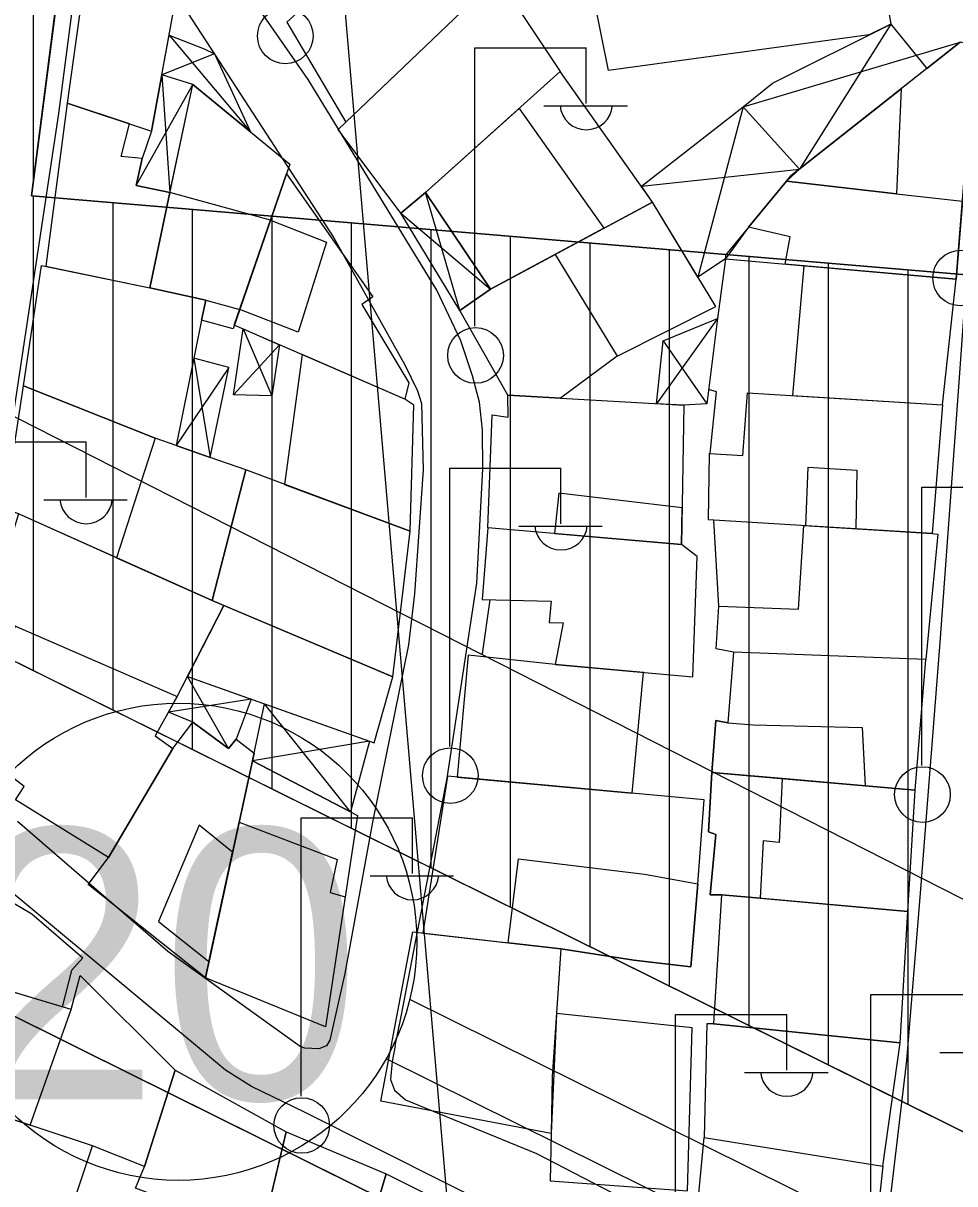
# Model space of a CAD drawing. Extents: x 417997 to 421451, y 4451742 to 4455216.
# Drawn here: x 420364.1 to 420422.7, y 4452570.3 to 4452643.3 of the extents above; entities that cross this region are included whole.
import ezdxf

# ---------------------------------------------------------------- set-up
doc = ezdxf.new("R2010")
doc.units = 0
for name, color, linetype in [('ADA', 7, 'Continuous'), ('ADAKENARI', 7, 'Continuous'), ('B_Mesken', 7, 'Continuous'), ('B_Spor_Tesisleri', 7, 'Continuous'), ('B_Sundurma', 7, 'Continuous'), ('B_Teras', 7, 'Continuous'), ('KALDIRIM', 7, 'Continuous'), ('KD_DAIRE', 7, 'Continuous'), ('KD_YGEN', 7, 'Continuous'), ('PL_KON_MEV_450', 7, 'Continuous'), ('PL_SAY_ILKOGRETIM', 7, 'Continuous'), ('PL_TİCK', 7, 'Continuous'), ('S_Elektrik_Diregi', 7, 'Continuous'), ('Sinir_Duvar_tek_tarafa_ait', 7, 'Continuous'), ('SN_3_DERECE_KAYNAK_KORUMA', 7, 'Continuous'), ('SN_KENTSEL_DONUSUM', 7, 'Continuous'), ('TR_TİCK', 7, 'Continuous'), ('TR_YUKSEKYOGUNKONUT', 7, 'Continuous'), ('Yol_Sose', 7, 'Continuous')]:
    doc.layers.add(name, color=color, linetype=linetype)

msp = doc.modelspace()

# ---------------------------------------------------------------- linework, layer by layer
at = {"layer": 'ADA'}
for p, q in [((420376.655, 4452726.126), (420364.656, 4452632.456)), ((420376.655, 4452726.126), (420364.656, 4452632.456)), ((420364.656, 4452632.456), (420451.746, 4452625.102)), ((420364.656, 4452632.456), (420451.746, 4452625.102)), ((420344.451, 4452590.339), (420367.805, 4452578.76)), ((420344.451, 4452590.339), (420367.805, 4452578.76))]:
    msp.add_line(p, q, dxfattribs=at)
at = {"layer": 'ADAKENARI'}
for p, q in [((420449.423, 4452560.615), (420361.087, 4452604.42)), ((420449.423, 4452560.615), (420361.087, 4452604.42)), ((420367.805, 4452578.76), (420412.057, 4452556.814)), ((420367.805, 4452578.76), (420412.057, 4452556.814))]:
    msp.add_line(p, q, dxfattribs=at)
at = {"layer": 'B_Mesken'}
for points in [[(420380.7, 4452643.366), (420384.417, 4452637.078), (420393.967, 4452646.196), (420392.102, 4452648.771), (420389.775, 4452651.983), (420385.844, 4452648.035)], [(420366.894, 4452638.287), (420372.206, 4452636.514), (420373.705, 4452644.768), (420370.498, 4452649.277), (420368.364, 4452648.833)], [(420383.946, 4452636.628), (420393.967, 4452646.196), (420397.891, 4452640.276), (420389.431, 4452632.659), (420387.869, 4452631.361)], [(420422.8, 4452627.208), (420423.982, 4452641.935), (420423.059, 4452642.125), (420412.403, 4452633.705), (420408.296, 4452628.723), (420408.306, 4452628.49)], [(420389.431, 4452632.659), (420393.517, 4452626.584), (420403.714, 4452632.064), (420397.891, 4452640.276)], [(420380.893, 4452634.449), (420377.325, 4452624.1), (420375.334, 4452624.639), (420375.614, 4452625.905), (420372.084, 4452626.676), (420374.796, 4452639.456)], [(420366.894, 4452638.287), (420365.541, 4452628.025), (420372.084, 4452626.676), (420373.353, 4452632.659), (420371.234, 4452633.107), (420371.61, 4452634.802), (420370.294, 4452634.929), (420370.806, 4452636.981)], [(420380.685, 4452633.846), (420386.116, 4452626.098), (420385.421, 4452625.622), (420388.387, 4452620.694), (420388.135, 4452619.678), (420377.404, 4452624.327)], [(420397.59, 4452628.773), (420401.489, 4452622.375), (420407.686, 4452625.49), (420403.714, 4452632.064)], [(420401.489, 4452622.375), (420397.928, 4452619.724), (420394.6, 4452619.913), (420391.592, 4452625.251), (420393.517, 4452626.584), (420397.59, 4452628.773)], [(420364.154, 4452620.504), (420365.277, 4452628.08), (420372.084, 4452626.676), (420375.614, 4452625.905), (420375.334, 4452624.639), (420373.749, 4452616.755), (420372.429, 4452617.219)], [(420413.217, 4452628.056), (420412.517, 4452619.89), (420421.937, 4452619.312), (420422.8, 4452627.208)], [(420381.676, 4452622.476), (420380.562, 4452614.311), (420388.459, 4452611.369), (420388.703, 4452619.288), (420388.135, 4452619.678)], [(420372.429, 4452617.219), (420369.984, 4452609.703), (420363.829, 4452612.464), (420362.969, 4452612.767), (420364.154, 4452620.504)], [(420393.623, 4452618.69), (420394.625, 4452618.536), (420394.6, 4452619.913), (420405.687, 4452619.283), (420405.528, 4452610.527), (420393.352, 4452611.586)], [(420421.937, 4452619.312), (420421.299, 4452611.214), (420407.235, 4452612.091), (420407.297, 4452616.257), (420409.386, 4452616.12), (420409.672, 4452620.064)], [(420378.119, 4452615.222), (420375.88, 4452616.007), (420373.749, 4452616.755), (420372.429, 4452617.219), (420369.984, 4452609.703), (420376.006, 4452607.003)], [(420378.119, 4452615.222), (420376.006, 4452607.003), (420387.375, 4452602.202), (420388.459, 4452611.369)], [(420363.829, 4452612.464), (420362.767, 4452608.933), (420363.246, 4452608.837), (420362.046, 4452606.219), (420363.637, 4452605.406), (420373.816, 4452600.968), (420376.743, 4452606.692), (420376.006, 4452607.003)], [(420392.986, 4452607.064), (420397.325, 4452606.959), (420397.197, 4452605.626), (420398.088, 4452605.612), (420397.581, 4452602.994), (420406.238, 4452602.204), (420406.507, 4452609.773), (420405.528, 4452610.527), (420393.352, 4452611.586)], [(420412.882, 4452606.46), (420413.231, 4452611.717), (420421.299, 4452611.214), (420421.645, 4452611.181), (420420.9, 4452603.3), (420408.799, 4452603.755), (420407.705, 4452603.97), (420407.885, 4452606.649)], [(420374.46, 4452602.228), (420386.208, 4452598.068), (420387.375, 4452602.202), (420376.743, 4452606.692)], [(420373.816, 4452600.968), (420372.428, 4452598.491), (420373.537, 4452597.697), (420369.492, 4452590.843), (420363.645, 4452594.48), (420364.179, 4452595.309), (420361.197, 4452597.623), (420361.794, 4452601.635), (420363.637, 4452605.406)], [(420402.421, 4452594.897), (420403.142, 4452602.487), (420397.581, 4452602.994), (420392.104, 4452603.563), (420391.414, 4452595.904)], [(420408.799, 4452603.755), (420408.435, 4452599.31), (420407.685, 4452599.455), (420407.444, 4452596.188), (420420.219, 4452595.087), (420420.9, 4452603.3)], [(420378.654, 4452597.407), (420375.582, 4452583.287), (420368.221, 4452589.156), (420369.492, 4452590.843), (420373.537, 4452597.697), (420374.8, 4452599.351), (420377.039, 4452597.7), (420377.526, 4452598.3)], [(420385.159, 4452593.485), (420383.143, 4452580.196), (420375.582, 4452583.287), (420378.55, 4452596.926)], [(420390.813, 4452595.959), (420389.26, 4452586.098), (420394.624, 4452585.481), (420397.945, 4452585.099), (420402.529, 4452584.4), (420406.127, 4452583.982), (420406.556, 4452589.192), (420406.948, 4452594.483)], [(420419.768, 4452587.464), (420420.219, 4452595.087), (420417.072, 4452595.358), (420411.869, 4452595.807), (420407.444, 4452596.188), (420407.223, 4452592.474), (420407.696, 4452592.306), (420407.328, 4452588.501), (420408.051, 4452588.501), (420410.479, 4452588.286)], [(420358.533, 4452583.862), (420359.798, 4452588.146), (420359.258, 4452588.688), (420360.12, 4452589.99), (420364.659, 4452587.303), (420367.88, 4452584.531), (420367.174, 4452583.746), (420366.578, 4452581.459)], [(420408.051, 4452588.501), (420407.541, 4452580.391), (420419.289, 4452579.197), (420419.768, 4452587.464)], [(420388.625, 4452586.171), (420397.945, 4452585.099), (420397.642, 4452580.768), (420397.394, 4452577.075), (420397.325, 4452573.494), (420386.619, 4452575.532)], [(420364.559, 4452574.021), (420367.138, 4452581.291), (420358.533, 4452583.862), (420355.866, 4452576.895)], [(420373.678, 4452577.48), (420371.76, 4452571.426), (420368.491, 4452572.721), (420364.559, 4452574.021), (420367.138, 4452581.291), (420367.704, 4452583.422)], [(420397.325, 4452573.494), (420397.269, 4452570.516), (420405.899, 4452569.889), (420406.206, 4452580.146), (420397.662, 4452581.046)], [(420418.202, 4452571.436), (420419.289, 4452579.197), (420407.541, 4452580.391), (420407.12, 4452580.384), (420406.964, 4452573.241)], [(420355.866, 4452576.895), (420353.553, 4452569.48), (420365.982, 4452565.236), (420368.491, 4452572.721)], [(420373.678, 4452577.48), (420380.656, 4452573.604), (420379.844, 4452570.156), (420377.818, 4452561.549), (420375.343, 4452562.244), (420376.763, 4452567.967), (420371.181, 4452570.059), (420371.76, 4452571.426)], [(420386.958, 4452570.966), (420384.298, 4452562.056), (420382.743, 4452562.386), (420382.477, 4452561.487), (420379.568, 4452562.294), (420379.233, 4452561.127), (420377.818, 4452561.549), (420380.656, 4452573.604)], [(420418.202, 4452571.436), (420417.281, 4452563.041), (420406.357, 4452566.866), (420406.964, 4452573.241)], [(420386.958, 4452570.966), (420393.184, 4452567.828), (420391.699, 4452560.577), (420384.58, 4452563.002), (420386.227, 4452568.515)]]:
    msp.add_lwpolyline(points, close=True, dxfattribs=at)
at = {"layer": 'B_Spor_Tesisleri'}
msp.add_lwpolyline([(420417.332, 4452642.571), (420400.931, 4452640.329), (420399.183, 4452649.067), (420399.183, 4452649.067), (420417.157, 4452652.178), (420418.704, 4452643.253)], close=True, dxfattribs=at)
at = {"layer": 'B_Sundurma'}
for p, q in [((420418.704, 4452643.253), (420412.942, 4452634.132)), ((420373.303, 4452642.554), (420378.421, 4452636.479)), ((420409.407, 4452638.045), (420423.059, 4452642.125)), ((420376.152, 4452641.379), (420372.851, 4452640.066)), ((420372.851, 4452640.066), (420373.353, 4452632.659)), ((420371.234, 4452633.107), (420374.796, 4452639.456)), ((420409.407, 4452638.045), (420406.564, 4452627.347)), ((420403.004, 4452633.065), (420412.942, 4452634.132)), ((420391.592, 4452625.251), (420389.431, 4452632.659)), ((420387.869, 4452631.361), (420393.517, 4452626.584)), ((420407.788, 4452624.738), (420403.957, 4452619.382)), ((420377.967, 4452624.083), (420379.758, 4452619.87)), ((420377.351, 4452619.933), (420380.25, 4452623.094)), ((420404.374, 4452623.333), (420407.117, 4452619.385)), ((420374.854, 4452622.253), (420375.88, 4452616.007)), ((420377.054, 4452621.666), (420373.749, 4452616.755)), ((420377.039, 4452597.7), (420374.46, 4452602.228)), ((420378.456, 4452600.813), (420373.265, 4452599.984)), ((420384.713, 4452593.717), (420379.295, 4452600.516)), ((420385.907, 4452598.175), (420378.55, 4452596.926))]:
    msp.add_line(p, q, dxfattribs=at)
for points in [[(420409.407, 4452638.045), (420411.253, 4452639.55), (420418.704, 4452643.253), (420420.958, 4452640.465), (420423.059, 4452642.125), (420412.942, 4452634.132)], [(420373.303, 4452642.554), (420375.504, 4452641.695), (420376.152, 4452641.379), (420378.421, 4452636.479), (420374.796, 4452639.456), (420372.851, 4452640.066)], [(420372.851, 4452640.066), (420372.206, 4452636.514), (420371.61, 4452634.802), (420371.234, 4452633.107), (420373.353, 4452632.659), (420374.796, 4452639.456)], [(420403.004, 4452633.065), (420409.407, 4452638.045), (420412.942, 4452634.132), (420412.14, 4452633.387), (420409.752, 4452630.489), (420408.306, 4452628.49), (420406.564, 4452627.347), (420403.714, 4452632.064)], [(420391.592, 4452625.251), (420387.869, 4452631.361), (420389.431, 4452632.659), (420393.517, 4452626.584)], [(420404.374, 4452623.333), (420407.788, 4452624.738), (420407.117, 4452619.385), (420405.687, 4452619.283), (420403.957, 4452619.382)], [(420377.351, 4452619.933), (420377.967, 4452624.083), (420380.25, 4452623.094), (420379.758, 4452619.87)], [(420377.054, 4452621.666), (420374.854, 4452622.253), (420373.749, 4452616.755), (420375.88, 4452616.007)], [(420378.456, 4452600.813), (420377.526, 4452598.3), (420377.039, 4452597.7), (420374.8, 4452599.351), (420373.265, 4452599.984), (420373.816, 4452600.968), (420374.46, 4452602.228)], [(420385.907, 4452598.175), (420384.713, 4452593.717), (420378.55, 4452596.926), (420379.295, 4452600.516)]]:
    msp.add_lwpolyline(points, close=True, dxfattribs=at)
at = {"layer": 'B_Teras'}
for points in [[(420419.347, 4452639.193), (420419.056, 4452632.574), (420412.14, 4452633.387), (420412.403, 4452633.705)], [(420395.315, 4452637.956), (420400.644, 4452630.414), (420393.517, 4452626.584), (420389.431, 4452632.659)], [(420419.056, 4452632.574), (420423.194, 4452632.114), (420422.8, 4452627.208), (420413.217, 4452628.056), (420412.06, 4452628.158), (420412.358, 4452629.872), (420409.752, 4452630.489), (420412.14, 4452633.387)], [(420379.676, 4452630.92), (420373.353, 4452632.659), (420372.084, 4452626.676), (420375.614, 4452625.905), (420377.741, 4452625.307)], [(420383.193, 4452629.535), (420381.429, 4452623.877), (420377.741, 4452625.307), (420379.676, 4452630.92)], [(420413.49, 4452615.386), (420416.567, 4452615.212), (420416.504, 4452611.513), (420413.35, 4452611.71)], [(420397.814, 4452613.767), (420397.532, 4452611.222), (420405.528, 4452610.527), (420405.57, 4452612.828)], [(420408.435, 4452599.31), (420410.034, 4452599.192), (420416.886, 4452599.029), (420417.072, 4452595.358), (420407.444, 4452596.188), (420407.685, 4452599.455)], [(420408.051, 4452588.501), (420407.328, 4452588.501), (420407.696, 4452592.306), (420407.223, 4452592.474), (420407.444, 4452596.188), (420411.869, 4452595.807), (420411.672, 4452591.799), (420410.673, 4452591.908), (420410.479, 4452588.286)], [(420377.299, 4452591.176), (420375.198, 4452592.88), (420372.646, 4452586.828), (420375.804, 4452584.306)], [(420377.713, 4452593.081), (420383.869, 4452590.721), (420383.442, 4452588.649), (420384.385, 4452588.383), (420383.143, 4452580.196), (420375.582, 4452583.287), (420375.804, 4452584.306)], [(420394.624, 4452585.481), (420395.277, 4452590.758), (420403.193, 4452589.796), (420406.556, 4452589.192), (420406.127, 4452583.982), (420402.529, 4452584.4), (420397.945, 4452585.099)]]:
    msp.add_lwpolyline(points, close=True, dxfattribs=at)
at = {"layer": 'KALDIRIM'}
for p, q in [((420461.555, 4452545.67), (420388.438, 4452581.927)), ((420461.555, 4452545.67), (420388.438, 4452581.927)), ((420479.27, 4452532.421), (420386.957, 4452578.197)), ((420479.27, 4452532.421), (420386.957, 4452578.197))]:
    msp.add_line(p, q, dxfattribs=at)
at = {"layer": 'KD_DAIRE'}
msp.add_circle((420373.882, 4452585.549), 15, dxfattribs=at)
msp.add_circle((420373.882, 4452585.549), 15, dxfattribs=at)
at = {"layer": 'PL_KON_MEV_450'}
msp.add_lwpolyline([(420299.789, 4452788.55), (420467.865, 4452834.024), (420464.625, 4452792.442), (420385.138, 4452799.106), (420376.655, 4452726.126), (420364.656, 4452632.456), (420451.746, 4452625.102), (420449.423, 4452575.558), (420449.423, 4452560.615), (420361.087, 4452604.42), (420282.548, 4452643.366), (420274.779, 4452657.737), (420288.946, 4452776.01)], close=True, dxfattribs=at)
msp.add_lwpolyline([(420299.789, 4452788.55), (420467.865, 4452834.024), (420464.625, 4452792.442), (420385.138, 4452799.106), (420376.655, 4452726.126), (420364.656, 4452632.456), (420451.746, 4452625.102), (420449.423, 4452575.558), (420449.423, 4452560.615), (420361.087, 4452604.42), (420282.548, 4452643.366), (420274.779, 4452657.737), (420288.946, 4452776.01)], close=True, dxfattribs=at)
at = {"layer": 'PL_SAY_ILKOGRETIM'}
msp.add_lwpolyline([(420364.656, 4452632.456), (420376.655, 4452726.126), (420457.126, 4452717.637), (420455.617, 4452691.677), (420451.746, 4452625.102)], close=True, dxfattribs=at)
msp.add_lwpolyline([(420364.656, 4452632.456), (420376.655, 4452726.126), (420457.126, 4452717.637), (420455.617, 4452691.677), (420451.746, 4452625.102)], close=True, dxfattribs=at)
at = {"layer": 'PL_TİCK'}
msp.add_lwpolyline([(420276.248, 4452443.657), (420281.87, 4452440.329), (420366.309, 4452390.34), (420401.239, 4452456.66), (420419.762, 4452500.096), (420438.381, 4452543.759), (420430.761, 4452547.538), (420412.057, 4452556.814), (420367.805, 4452578.76), (420361.976, 4452581.65), (420333.095, 4452507.03), (420320.59, 4452491.997), (420276.248, 4452443.657)], dxfattribs=at)
msp.add_lwpolyline([(420276.248, 4452443.657), (420281.87, 4452440.329), (420366.309, 4452390.34), (420401.239, 4452456.66), (420419.762, 4452500.096), (420438.381, 4452543.759), (420430.761, 4452547.538), (420412.057, 4452556.814), (420367.805, 4452578.76), (420361.976, 4452581.65), (420333.095, 4452507.03), (420320.59, 4452491.997), (420276.248, 4452443.657)], dxfattribs=at)
at = {"layer": 'S_Elektrik_Diregi'}
for p, q in [((420392.541, 4452624.256), (420392.541, 4452641.756)), ((420392.541, 4452641.756), (420399.541, 4452641.756)), ((420399.541, 4452638.256), (420399.541, 4452641.756)), ((420396.881, 4452638.116), (420402.131, 4452638.116)), ((420361.079, 4452616.984), (420368.079, 4452616.984)), ((420368.079, 4452613.484), (420368.079, 4452616.984)), ((420390.951, 4452597.833), (420390.951, 4452615.333)), ((420390.951, 4452615.333), (420397.951, 4452615.333)), ((420397.951, 4452611.833), (420397.951, 4452615.333)), ((420420.647, 4452596.641), (420420.647, 4452614.141)), ((420420.647, 4452614.141), (420427.647, 4452614.141)), ((420365.419, 4452613.344), (420370.669, 4452613.344)), ((420395.291, 4452611.693), (420400.541, 4452611.693)), ((420381.607, 4452575.834), (420381.607, 4452593.334)), ((420381.607, 4452593.334), (420388.607, 4452593.334)), ((420388.607, 4452589.834), (420388.607, 4452593.334)), ((420385.947, 4452589.694), (420391.197, 4452589.694)), ((420417.43, 4452564.731), (420417.43, 4452582.231)), ((420417.43, 4452582.231), (420424.43, 4452582.231)), ((420405.154, 4452563.477), (420405.154, 4452580.978)), ((420405.154, 4452580.978), (420412.154, 4452580.978)), ((420412.154, 4452577.478), (420412.154, 4452580.978)), ((420421.77, 4452578.591), (420427.02, 4452578.591)), ((420409.494, 4452577.338), (420414.744, 4452577.338))]:
    msp.add_line(p, q, dxfattribs=at)
for centre in [(420380.61, 4452642.509), (420423.085, 4452627.286), (420392.577, 4452622.42), (420390.987, 4452595.997), (420420.683, 4452594.805), (420381.643, 4452573.998)]:
    msp.add_circle(centre, 1.75, dxfattribs=at)
for centre in [(420399.542, 4452638.269), (420368.08, 4452613.497), (420397.952, 4452611.845), (420388.607, 4452589.847), (420412.155, 4452577.49)]:
    msp.add_arc(centre, 1.658, 184.83843, 355.14641, dxfattribs=at)
at = {"layer": 'Sinir_Duvar_tek_tarafa_ait'}
for points in [[(420408.306, 4452628.49), (420407.788, 4452624.738)], [(420407.341, 4452616.254), (420407.741, 4452620.14), (420407.23, 4452620.287)], [(420407.885, 4452606.649), (420407.56, 4452612.071)], [(420393.013, 4452603.652), (420393.492, 4452607.051)]]:
    msp.add_lwpolyline(points, dxfattribs=at)
at = {"layer": 'SN_3_DERECE_KAYNAK_KORUMA'}
msp.add_line((420395.036, 4452520.02), (420383.401, 4452655.624), dxfattribs=at)
msp.add_line((420395.036, 4452520.02), (420383.401, 4452655.624), dxfattribs=at)
at = {"layer": 'SN_KENTSEL_DONUSUM'}
msp.add_line((420285.402, 4452658.286), (420506.696, 4452545.795), dxfattribs=at)
msp.add_line((420285.402, 4452658.286), (420506.696, 4452545.795), dxfattribs=at)
at = {"layer": 'TR_TİCK'}
msp.add_lwpolyline([(420361.976, 4452581.65), (420333.095, 4452507.03), (420320.59, 4452491.997), (420276.248, 4452443.657), (420281.87, 4452440.329), (420366.309, 4452390.34), (420401.239, 4452456.66), (420419.762, 4452500.096), (420438.381, 4452543.759), (420430.761, 4452547.538), (420412.057, 4452556.814), (420367.805, 4452578.76), (420361.976, 4452581.65)], dxfattribs=at)
msp.add_lwpolyline([(420361.976, 4452581.65), (420333.095, 4452507.03), (420320.59, 4452491.997), (420276.248, 4452443.657), (420281.87, 4452440.329), (420366.309, 4452390.34), (420401.239, 4452456.66), (420419.762, 4452500.096), (420438.381, 4452543.759), (420430.761, 4452547.538), (420412.057, 4452556.814), (420367.805, 4452578.76), (420361.976, 4452581.65)], dxfattribs=at)
at = {"layer": 'TR_YUKSEKYOGUNKONUT'}
for p, q in [((420364.779, 4452633.412), (420364.779, 4452806.133)), ((420364.779, 4452633.412), (420364.779, 4452806.133)), ((420364.779, 4452602.589), (420364.779, 4452632.446)), ((420364.779, 4452602.589), (420364.779, 4452632.446)), ((420369.779, 4452600.11), (420369.779, 4452632.024)), ((420369.779, 4452600.11), (420369.779, 4452632.024)), ((420374.779, 4452597.63), (420374.779, 4452631.601)), ((420374.779, 4452597.63), (420374.779, 4452631.601)), ((420379.779, 4452595.151), (420379.779, 4452631.179)), ((420379.779, 4452595.151), (420379.779, 4452631.179)), ((420384.779, 4452592.671), (420384.779, 4452630.757)), ((420384.779, 4452592.671), (420384.779, 4452630.757)), ((420389.779, 4452590.192), (420389.779, 4452630.335)), ((420389.779, 4452590.192), (420389.779, 4452630.335)), ((420394.779, 4452587.713), (420394.779, 4452629.913)), ((420394.779, 4452587.713), (420394.779, 4452629.913)), ((420399.779, 4452585.233), (420399.779, 4452629.49)), ((420399.779, 4452585.233), (420399.779, 4452629.49)), ((420404.779, 4452582.754), (420404.779, 4452629.068)), ((420404.779, 4452582.754), (420404.779, 4452629.068)), ((420409.779, 4452580.274), (420409.779, 4452628.646)), ((420409.779, 4452580.274), (420409.779, 4452628.646)), ((420414.779, 4452577.795), (420414.779, 4452628.224)), ((420414.779, 4452577.795), (420414.779, 4452628.224)), ((420419.779, 4452575.316), (420419.779, 4452627.801)), ((420419.779, 4452575.316), (420419.779, 4452627.801))]:
    msp.add_line(p, q, dxfattribs=at)
at = {"layer": 'Yol_Sose'}
for points in [[(420387.875, 4452580.753), (420390.802, 4452595.848), (420392.653, 4452608.09), (420393.039, 4452615.283), (420393.012, 4452617.717), (420392.82, 4452619.476), (420392.377, 4452621.129), (420391.642, 4452623.338), (420390.134, 4452626.529), (420382.04, 4452639.773), (420373.595, 4452651.934), (420370.21, 4452656.401), (420369.669, 4452657.583), (420369.522, 4452658.474), (420371.805, 4452679.438), (420373.956, 4452700.303), (420376.149, 4452719.46), (420376.227, 4452720.282), (420376.377, 4452720.803), (420376.791, 4452721.203), (420377.735, 4452721.38), (420403.267, 4452718.109)], [(420418.337, 4452566.588), (420419.7, 4452578.08), (420420.554, 4452588.613), (420421.796, 4452604.363), (420422.98, 4452620.455), (420423.933, 4452633.903), (420424.369, 4452642.202), (420424.5, 4452645.301), (420424.75, 4452647.078), (420425.536, 4452650.569), (420427.93, 4452657.165), (420431.743, 4452666.657), (420432.85, 4452670.086), (420433.05, 4452671.226), (420436.172, 4452685.551)], [(420371.621, 4452648.347), (420376.195, 4452641.295), (420383.668, 4452629.814), (420388.119, 4452621.823), (420388.925, 4452620.185), (420389.172, 4452619.405), (420389.287, 4452615.216), (420388.737, 4452607.433), (420388.365, 4452604.227), (420386.103, 4452593.068), (420384.362, 4452583.547), (420383.416, 4452579.366), (420383.21, 4452579.008), (420382.729, 4452578.828), (420381.83, 4452578.864), (420381.545, 4452578.966), (420373.221, 4452584.948), (420363.777, 4452593.103)], [(420363.075, 4452615.774), (420366.359, 4452637.634), (420367.741, 4452648.282)], [(420385.839, 4452499.262), (420387.915, 4452505.627), (420391.656, 4452518.27), (420396.424, 4452533.172), (420401.385, 4452547.897), (420405.457, 4452559.447), (420405.816, 4452560.686), (420405.837, 4452561.371), (420405.747, 4452561.732), (420405.611, 4452562.094), (420404.95, 4452562.917), (420395.386, 4452568.016), (420381.826, 4452574.844), (420378.492, 4452576.449), (420376.85, 4452577.476), (420370.072, 4452583.109), (420362.876, 4452589.104)], [(420387.526, 4452579.016), (420387.875, 4452580.753)], [(420387.526, 4452579.016), (420387.327, 4452578.022), (420387.229, 4452576.898), (420387.482, 4452576.21), (420388.171, 4452575.614), (420396.415, 4452572.233), (420404.703, 4452567.945)]]:
    msp.add_lwpolyline(points, dxfattribs=at)

# ---------------------------------------------------------------- texts
at = {"layer": 'KD_YGEN'}
msp.add_text('20', height=17, dxfattribs=at).set_placement((420360.117, 4452575.653))
msp.add_text('20', height=17, dxfattribs=at).set_placement((420360.117, 4452575.653))

doc.saveas('drawing.dxf')
